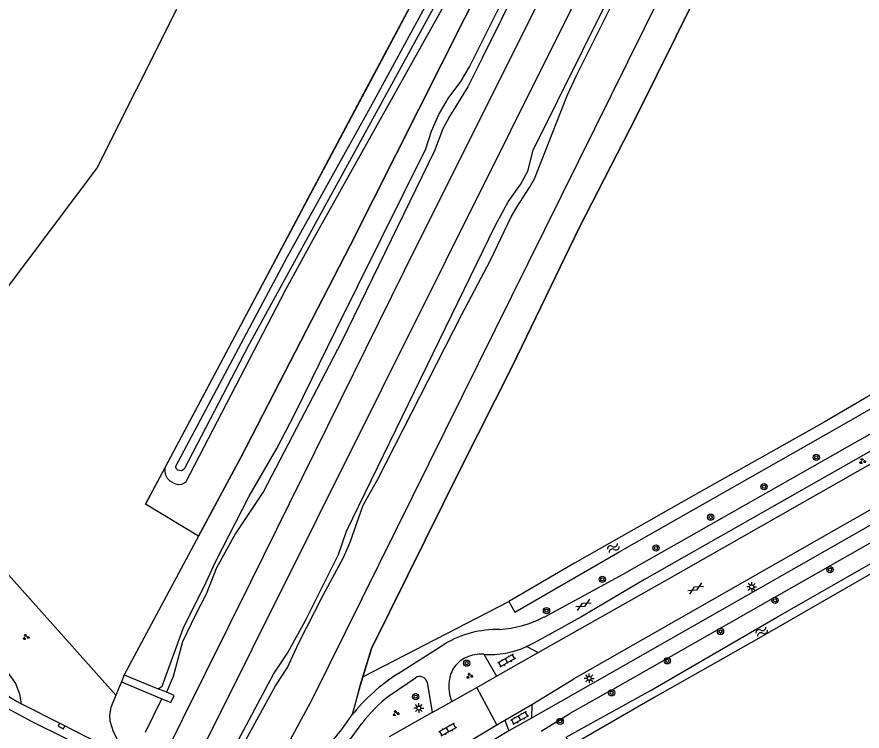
# Model space of a CAD drawing. Extents: x 135999 to 138000, y 396000 to 398501.
# Drawn here: x 136194.3 to 136302.3, y 397719.9 to 397811.3 of the extents above; entities that cross this region are included whole.
import ezdxf

# ---------------------------------------------------------------- set-up
doc = ezdxf.new("R2010")
doc.units = 0
for name, color, linetype in [('gg-afsc-draadraster', 7, 'Continuous'), ('gg-afsc-hekwerk', 7, 'Continuous'), ('gg-afsc-lijn draadraster', 7, 'Continuous'), ('gg-aspt-spoorlijn', 7, 'Continuous'), ('gg-bbg-hoofdgebouw', 7, 'Continuous'), ('gg-knt-BGT kruinlijn', 7, 'Continuous'), ('gg-knt-bronhoudergrens', 7, 'Continuous'), ('gg-knt-verharding', 7, 'Continuous'), ('gg-knt-verharding nz', 7, 'Continuous'), ('gg-kntw-bovenkant insteek waterloop', 7, 'Continuous'), ('gt-grn-groengrens', 7, 'Continuous'), ('gt-symb-boom', 7, 'Continuous'), ('gt-symb-gesloten verharding', 7, 'Continuous'), ('gt-symb-groenvak', 7, 'Continuous'), ('gt-symb-klinker verharding', 7, 'Continuous'), ('gt-symb-kolk', 7, 'Continuous'), ('gt-symb-lichtmast', 7, 'Continuous'), ('gt-symb-watersymbool', 7, 'Continuous'), ('gx-grn-maaiveld', 7, 'Continuous')]:
    doc.layers.add(name, color=color, linetype=linetype)

# ---------------------------------------------------------------- blocks, each defined once
blk = doc.blocks.new('gt0-GRVAK')
at = {"layer": 'gt-symb-groenvak'}
for p, q in [((-0.11, 0.19), (-0.23, 0.24)), ((-0.18, 0.15), (0.09, 0.15)), ((-0.09, 0.21), (-0.16, 0.32)), ((-0.05, 0.21), (-0.05, 0.39)), ((0, 0.21), (0.06, 0.32)), ((0.02, 0.19), (0.13, 0.24)), ((0.26, -0.05), (0.2, 0.06)), ((0.3, -0.05), (0.3, 0.13)), ((0.35, -0.05), (0.41, 0.06)), ((-0.24, -0.23), (-0.36, -0.18)), ((-0.32, -0.26), (-0.05, -0.26)), ((-0.23, -0.21), (-0.29, -0.1)), ((-0.18, -0.2), (-0.18, -0.02)), ((-0.14, -0.21), (-0.07, -0.1)), ((-0.12, -0.23), (0, -0.18)), ((0.24, -0.07), (0.12, -0.02)), ((0.17, -0.11), (0.44, -0.11)), ((0.37, -0.07), (0.49, -0.02))]:
    blk.add_line(p, q, dxfattribs=at)
blk = doc.blocks.new('gt0-KOLK')
at = {"layer": 'gt-symb-kolk'}
blk.add_lwpolyline([(0, 0), (0.38, 0), (0.38, 0.4), (-0.38, 0.4), (-0.38, 0), (0, 0)], dxfattribs=at)
blk = doc.blocks.new('gt0-LMAST')
at = {"layer": 'gt-symb-lichtmast'}
for p, q in [((-0.18, 0.17), (-0.45, 0.44)), ((-0.01, 0.25), (-0.01, 0.62)), ((0.17, 0.17), (0.44, 0.44)), ((-0.26, 0), (-0.63, 0)), ((-0.18, -0.18), (-0.45, -0.45)), ((-0.01, -0.25), (-0.01, -0.63)), ((0.44, -0.45), (0.17, -0.18)), ((0.24, 0), (0.62, 0))]:
    blk.add_line(p, q, dxfattribs=at)
blk.add_circle((-0.01, 0), 0.25, dxfattribs=at)
blk = doc.blocks.new('gt0-WA')
at = {"layer": 'gt-symb-watersymbool'}
for centre, start, end in [((-0.32, 0.02), 28.0725, 151.9275), ((0.43, 0.42), 208.0725, 331.9275), ((-0.32, -0.43), 28.0725, 151.9275), ((0.43, -0.03), 208.0725, 331.9275)]:
    blk.add_arc(centre, 0.425, start, end, dxfattribs=at)
blk = doc.blocks.new('gt0-BOOM')
at = {"layer": 'gt-symb-boom'}
for radius in [0.4, 0.2]:
    blk.add_circle((0, 0), radius, dxfattribs=at)
blk = doc.blocks.new('gt0-KL1')
at = {"layer": 'gt-symb-klinker verharding'}
for p, q in [((-1.15, 0.3), (1.15, 0.3)), ((-1, -0.3), (-1, 0.3)), ((-0.5, 0.3), (-0.5, 0.45)), ((0, -0.3), (0, 0.3)), ((0.5, 0.3), (0.5, 0.45)), ((1, -0.3), (1, 0.3)), ((-1.15, -0.3), (1.15, -0.3)), ((-0.5, -0.45), (-0.5, -0.3)), ((0.5, -0.45), (0.5, -0.3))]:
    blk.add_line(p, q, dxfattribs=at)
blk = doc.blocks.new('gt0-GESVH1')
at = {"layer": 'gt-symb-gesloten verharding'}
for p, q in [((-0.99, -0.26), (0.01, 0.24)), ((0.01, -0.26), (-0.99, 0.24)), ((0.01, 0.24), (1.01, -0.26)), ((1.01, 0.24), (0.01, -0.26))]:
    blk.add_line(p, q, dxfattribs=at)

msp = doc.modelspace()

# ---------------------------------------------------------------- linework, layer by layer
at = {"layer": 'gg-afsc-draadraster'}
msp.add_line((136238.52, 397726.86), (136257.19, 397736.5), dxfattribs=at)
at = {"layer": 'gg-afsc-hekwerk'}
for points in [[(136386.94, 398079.5), (136386.35, 398077.46), (136379.79, 398064.99), (136370.93, 398047.83), (136369.14, 398045.5), (136368.68, 398045.06), (136366.7, 398043.62), (136365.73, 398042.81), (136365.16, 398042.12), (136364.72, 398041.34), (136363.63, 398038.92), (136362.84, 398036.87), (136362.4, 398034.75), (136362.39, 398033.12), (136361.66, 398031.55), (136320.76, 397949.66), (136315.2, 397938.21), (136274.87, 397857.51), (136236.91, 397782.02), (136222.93, 397754.91), (136217.51, 397744.85), (136207.98, 397727.12)], [(136263.96, 397856.59), (136266.98, 397854.98), (136254.05, 397829.47), (136252.33, 397826.23), (136245.9, 397815.14), (136210.71, 397748.93)], [(136237.39, 397722.73), (136238.18, 397725.74), (136239.61, 397730.49), (136251.1, 397753.65), (136257.61, 397766.55), (136266.17, 397784.28), (136273.51, 397798.57), (136281.13, 397814.02), (136284.94, 397821.69), (136286.89, 397816.9)]]:
    msp.add_lwpolyline(points, dxfattribs=at)
at = {"layer": 'gg-afsc-lijn draadraster'}
msp.add_line((136238.52, 397726.86), (136257.19, 397736.5), dxfattribs=at)
at = {"layer": 'gg-aspt-spoorlijn'}
for points in [[(136212.55, 397715.55), (136224.25, 397739.09), (136243.82, 397778.82), (136356.81, 398005.29), (136366.85, 398025.26), (136376.4, 398043.94), (136396.62, 398083.05), (136416.7, 398120.76), (136450.62, 398184.79), (136473.59, 398227.85), (136484.12, 398247.74), (136504.89, 398286.5), (136549.89, 398371.41)], [(136216.08, 397713.79), (136340.18, 397962.79), (136364.15, 398010.69), (136387.84, 398057.49), (136411.9, 398103.57), (136420.04, 398118.99), (136460.63, 398195.18), (136506.9, 398282.49), (136527.93, 398321.6)]]:
    msp.add_lwpolyline(points, dxfattribs=at)
at = {"layer": 'gg-bbg-hoofdgebouw'}
msp.add_lwpolyline([(136182.75, 397760.59), (136186.24, 397767.61), (136204.5, 397791.9), (136214.73, 397812.29), (136187.44, 397825.96), (136160.35, 397771.8)], dxfattribs=at)
at = {"layer": 'gg-knt-BGT kruinlijn'}
for p, q in [((136265.85, 397803.81), (136282.71, 397837.68)), ((136264.69, 397801.32), (136265.85, 397803.81)), ((136260.47, 397790.58), (136264.69, 397801.32)), ((136259.84, 397789.44), (136260.47, 397790.58)), ((136258.2, 397786.95), (136259.84, 397789.44)), ((136257.48, 397785.69), (136258.2, 397786.95)), ((136254.82, 397780.14), (136257.48, 397785.69)), ((136251.18, 397773.22), (136254.82, 397780.14)), ((136240.42, 397752.14), (136251.18, 397773.22)), ((136238.54, 397748.79), (136240.42, 397752.14)), ((136236.88, 397744.07), (136238.54, 397748.79)), ((136236.06, 397742.13), (136236.88, 397744.07)), ((136233.42, 397737.3), (136236.06, 397742.13)), ((136230.3, 397731.13), (136233.42, 397737.3)), ((136228.87, 397728.04), (136230.3, 397731.13)), ((136227.35, 397725.68), (136228.87, 397728.04)), ((136222.77, 397717.35), (136227.35, 397725.68))]:
    msp.add_line(p, q, dxfattribs=at)
at = {"layer": 'gg-knt-bronhoudergrens'}
msp.add_lwpolyline([(136286.18, 397822.33), (136286.99, 397819.9), (136283.11, 397817.41), (136281.13, 397814.02), (136273.51, 397798.57), (136266.17, 397784.28), (136257.61, 397766.55), (136251.1, 397753.65), (136239.61, 397730.49), (136238.52, 397726.86)], dxfattribs=at)
at = {"layer": 'gg-knt-verharding'}
for p, q in [((136261.7, 397734.5), (136272.27, 397740.25)), ((136260.94, 397729.95), (136277.09, 397739.09)), ((136243.05, 397727.26), (136248.98, 397731.06)), ((136259.49, 397730.73), (136259.45, 397730.72)), ((136259.49, 397730.73), (136260.94, 397729.95)), ((136253.98, 397729.73), (136255.62, 397726.93)), ((136255.62, 397726.93), (136260.94, 397729.95)), ((136241.94, 397724.45), (136245.23, 397726.73)), ((136246.74, 397726.15), (136247.38, 397722.27)), ((136253.08, 397725.49), (136255.62, 397726.93)), ((136260.14, 397723.3), (136265.5, 397726.59)), ((136249.91, 397723.7), (136253.08, 397725.49)), ((136255.66, 397720.71), (136253.08, 397725.49)), ((136267.58, 397725.81), (136260.06, 397721.54)), ((136270.22, 397725.11), (136264.99, 397722.14)), ((136194.83, 397723.4), (136194.28, 397723.68)), ((136247.38, 397722.27), (136249.91, 397723.7)), ((136256.68, 397721.32), (136260.14, 397723.3)), ((136260.14, 397723.3), (136260.06, 397721.54)), ((136235.9, 397720.23), (136237.11, 397721.94)), ((136247.38, 397722.27), (136241.88, 397719.16)), ((136261.31, 397719.88), (136264.99, 397722.14)), ((136255.66, 397720.71), (136256.68, 397721.32)), ((136256.68, 397721.32), (136257.2, 397719.92)), ((136260.06, 397721.54), (136257.2, 397719.92)), ((136251.28, 397718.1), (136255.66, 397720.71))]:
    msp.add_line(p, q, dxfattribs=at)
for points in [[(136353.67, 397787.08), (136345.16, 397781.84), (136337.46, 397777.26), (136272.27, 397740.25)], [(136353.83, 397784.87), (136347.97, 397781.25), (136342.07, 397777.68), (136274.54, 397739.3)], [(136277.09, 397739.09), (136343.54, 397776.93), (136348.59, 397779.95), (136353.62, 397783.01)], [(136353.34, 397776.96), (136346.85, 397773.08), (136340.32, 397769.27), (136265.5, 397726.59)], [(136355.21, 397776.01), (136354.09, 397775.33), (136310.77, 397750.44), (136267.58, 397725.81)], [(136270.22, 397725.11), (136340.95, 397765.37), (136348.8, 397769.93), (136356.58, 397774.6)], [(136274.54, 397739.3), (136266.37, 397734.46), (136260.61, 397731.26), (136259.49, 397730.73)], [(136226.71, 397711.19), (136231.36, 397713.85), (136232.21, 397714.38), (136233.83, 397715.57), (136234.58, 397716.23), (136235.42, 397717.09), (136237.04, 397719.01), (136238.39, 397720.88)], [(136257.2, 397719.92), (136254.15, 397718.09), (136251.61, 397716.46)]]:
    msp.add_lwpolyline(points, dxfattribs=at)
for centre, radius, start, end in [((136254.71, 397748.33), 15.49, 274.8175, 296.823), ((136255.7, 397719.66), 13.24, 88.6524, 120.4845), ((136254.7, 397741.34), 11.64, 266.4334, 294.1156), ((136253.61, 397725.22), 4.52, 85.3036, 114.4819), ((136253.11, 397726.14), 3.48, 113.2785, 144.6877), ((136255.79, 397707.08), 23.87, 122.2403, 141.4929), ((136253.27, 397725.92), 3.74, 143.398, 174.4036), ((136201.85, 397736.1), 14.54, 223.1998, 238.6522), ((136245.77, 397725.87), 1.02, 15.7726, 122.0004), ((136254.74, 397725.68), 5.23, 173.3761, 202.3005), ((136252.38, 397710.51), 17.41, 126.8273, 143.4623), ((136220.8, 397731.06), 18.58, 302.9241, 324.3285)]:
    msp.add_arc(centre, radius, start, end, dxfattribs=at)
at = {"layer": 'gg-knt-verharding nz'}
msp.add_lwpolyline([(136185.02, 397728.76), (136187.82, 397727.13), (136189.95, 397725), (136192.56, 397723.07), (136196.21, 397721.12), (136204.45, 397717.04), (136209.71, 397714.25)], dxfattribs=at)
at = {"layer": 'gg-kntw-bovenkant insteek waterloop'}
for points in [[(136257.19, 397736.5), (136257.93, 397735.12), (136271.37, 397742.89), (136299.19, 397758.7), (136328.7, 397775.63), (136350.42, 397788.2), (136351, 397788.57), (136350.11, 397789.97)], [(136265.14, 397718.06), (136264.52, 397719.12), (136266.43, 397720.21), (136275.38, 397725.12), (136291.53, 397734.51), (136304.43, 397741.92), (136325.07, 397753.57), (136333.54, 397758.61), (136342.47, 397763.78), (136355.03, 397770.85), (136358.09, 397772.84)], [(136308.69, 397765.98), (136297.51, 397759.41), (136280.73, 397750), (136265.57, 397741.4), (136257.19, 397736.5)], [(136330.83, 397755.65), (136302.27, 397739.35), (136289.12, 397731.76), (136275.77, 397724.21), (136265.14, 397718.06)]]:
    msp.add_lwpolyline(points, dxfattribs=at)
at = {"layer": 'gt-grn-groengrens'}
msp.add_line((136187.36, 397746.41), (136206.95, 397724.49), dxfattribs=at)
msp.add_lwpolyline([(136185.38, 397735.08), (136186.84, 397733.95), (136188.71, 397732.44), (136191.09, 397730.24), (136192.8, 397727.86), (136194.09, 397725.99), (136194.63, 397724.65), (136194.83, 397723.4)], dxfattribs=at)
at = {"layer": 'gx-grn-maaiveld'}
for p, q in [((136217.51, 397744.85), (136207.98, 397727.12)), ((136207.65, 397726.22), (136206.95, 397724.49)), ((136207.98, 397727.12), (136207.65, 397726.22)), ((136207.98, 397727.12), (136212.35, 397725.32)), ((136213.42, 397724.88), (136212.35, 397725.32)), ((136210.73, 397719.78), (136212.81, 397724.04))]:
    msp.add_line(p, q, dxfattribs=at)
for points in [[(136217.51, 397744.85), (136217.52, 397744.85), (136222.93, 397754.91), (136236.91, 397782.02), (136274.87, 397857.51), (136315.2, 397938.21), (136320.76, 397949.66), (136361.66, 398031.55), (136362.39, 398033.12), (136362.4, 398034.75), (136362.84, 398036.87), (136363.63, 398038.92), (136364.72, 398041.34), (136365.16, 398042.12), (136365.73, 398042.81), (136366.7, 398043.62), (136368.68, 398045.06), (136369.14, 398045.5), (136370.93, 398047.83), (136379.79, 398064.99), (136386.35, 398077.46), (136386.94, 398079.5)], [(136311.17, 397938.62), (136305.16, 397926.65), (136270.31, 397856.87), (136251.97, 397820.87), (136248.74, 397814.66), (136223.88, 397769.22), (136215.65, 397753.43), (136215.33, 397753.21), (136214.85, 397753.29), (136214.65, 397753.5), (136214.59, 397753.8), (136228.88, 397780.64), (136239.46, 397799.66), (136248.89, 397817.01), (136261.8, 397842.6), (136269.42, 397858), (136299.23, 397917.7), (136309.9, 397939.27)], [(136312.91, 397937.73), (136295.72, 397903.24), (136272.31, 397857.1), (136258.01, 397829.89), (136250.35, 397815.44), (136232.14, 397782.75), (136228.61, 397776.35), (136215.83, 397751.7), (136215.33, 397751.46), (136214.89, 397751.42), (136214.46, 397751.53), (136213.87, 397751.87), (136213.53, 397752.22), (136213.31, 397752.65), (136213.22, 397753.12), (136213.24, 397753.62)], [(136213.24, 397753.62), (136218.44, 397763.41), (136238.61, 397801.45), (136245.9, 397815.14), (136252.33, 397826.23), (136254.05, 397829.47), (136266.98, 397854.98), (136276.03, 397873.53), (136293.71, 397908.91), (136301.88, 397925.64), (136303.68, 397929.73), (136304.01, 397932.3)], [(136212.35, 397725.32), (136212.86, 397725.65), (136215.55, 397733.04), (136218.47, 397738.96), (136219.71, 397741.65), (136223.97, 397749.96), (136227.5, 397756.04), (136229.81, 397760.48), (136235.04, 397771.21), (136246.58, 397794.42), (136247.29, 397796.65), (136248.25, 397798.8), (136249.43, 397800.83), (136251.03, 397803.03), (136252.15, 397804.9), (136275.23, 397851.09), (136276.87, 397854.66), (136277.89, 397858.49), (136278.41, 397859.86), (136279.2, 397861.11), (136282, 397864.93), (136282.67, 397866.04), (136285.75, 397872.04), (136303.54, 397907.68)], [(136303.66, 397906.08), (136290.91, 397880.07), (136282.22, 397862.85), (136281.06, 397862.14), (136279.94, 397860.72), (136279.2, 397859.37), (136278.95, 397857.14), (136277.85, 397854.68), (136253.78, 397806), (136251.93, 397802.35), (136249.6, 397798.54), (136248.73, 397796.95), (136247.66, 397794.17), (136235.78, 397769.72), (136225.83, 397750.55), (136222.21, 397745.17), (136219.81, 397740.8), (136218.5, 397737.44), (136217.1, 397734.77), (136215.47, 397731.32), (136214.28, 397726.89), (136213.42, 397724.88)], [(136221.05, 397715.74), (136221.92, 397717.5), (136227.1, 397727.17), (136228.86, 397729.87), (136231.19, 397734.04), (136235.42, 397742.51), (136236.41, 397745.49), (136255.43, 397784.57), (136257.09, 397787.63), (136258.67, 397789.85), (136259.62, 397791.54), (136260.29, 397794.25), (136279.32, 397832.6), (136288.35, 397850.74), (136288.92, 397851.66), (136290.37, 397853.16), (136291.01, 397854.61), (136291.04, 397856.44), (136300.45, 397875.55), (136310.61, 397895.81)], [(136309.49, 397881.65), (136300.66, 397862.47), (136295.16, 397849.48), (136287.23, 397835.6), (136232.04, 397724), (136228.42, 397717.27)], [(136217.51, 397744.85), (136210.71, 397748.93), (136213.24, 397753.62)], [(136207.65, 397726.22), (136212, 397724.37), (136212.81, 397724.04)], [(136238.52, 397726.86), (136238.18, 397725.74), (136237.3, 397722.61), (136237.11, 397721.94)], [(136206.95, 397724.49), (136206.3, 397722.91), (136206.13, 397721.95), (136206.17, 397721.22), (136206.58, 397719.85), (136207.2, 397718.7), (136208.03, 397717.71), (136209.17, 397716.72)], [(136212.81, 397724.04), (136213.98, 397723.55), (136214.4, 397724.47), (136213.42, 397724.88)], [(136209.8, 397715.77), (136200.08, 397720.73), (136194.83, 397723.4)]]:
    msp.add_lwpolyline(points, dxfattribs=at)

# ---------------------------------------------------------------- block references
at = {"layer": 'gt-symb-boom'}
for p in [(136296.49, 397754.93), (136289.81, 397751.18), (136282.98, 397747.27), (136276, 397743.34), (136298.25, 397740.56), (136269.13, 397739.32), (136291.22, 397736.63), (136262, 397735.32), (136284.24, 397732.65), (136251.8, 397728.59), (136277.45, 397728.89), (136270.33, 397724.8), (136245.28, 397724.3), (136263.74, 397721.16)]:
    msp.add_blockref('gt0-BOOM', p, dxfattribs=at)
at = {"layer": 'gt-symb-gesloten verharding'}
for p, rotation in [((136281.05, 397738.15), 29.74488129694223), ((136266.74, 397736.05), -150.71717142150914)]:
    msp.add_blockref('gt0-GESVH1', p, dxfattribs=dict(at, rotation=rotation))
at = {"layer": 'gt-symb-groenvak'}
for p in [(136302.39, 397754.44), (136195.44, 397731.93), (136252.15, 397726.97), (136242.73, 397722.18)]:
    msp.add_blockref('gt0-GRVAK', p, dxfattribs=at)
at = {"layer": 'gt-symb-klinker verharding'}
for p, rotation in [((136256.88, 397728.91), -150.5110921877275), ((136258.53, 397721.56), -150.5110921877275), ((136249.33, 397720.07), -150.51109218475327)]:
    msp.add_blockref('gt0-KL1', p, dxfattribs=dict(at, rotation=rotation))
at = {"layer": 'gt-symb-kolk', "rotation": 152.94831778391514}
msp.add_blockref('gt0-KOLK', (136200.08, 397720.73), dxfattribs=at)
at = {"layer": 'gt-symb-lichtmast'}
for p in [(136288.24, 397738.35), (136267.46, 397726.65), (136245.68, 397722.85)]:
    msp.add_blockref('gt0-LMAST', p, dxfattribs=at)
at = {"layer": 'gt-symb-watersymbool'}
for p, rotation in [((136270.49, 397743.32), 30.206934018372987), ((136289.46, 397732.6), 30.206934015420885)]:
    msp.add_blockref('gt0-WA', p, dxfattribs=dict(at, rotation=rotation))

doc.saveas('drawing.dxf')
